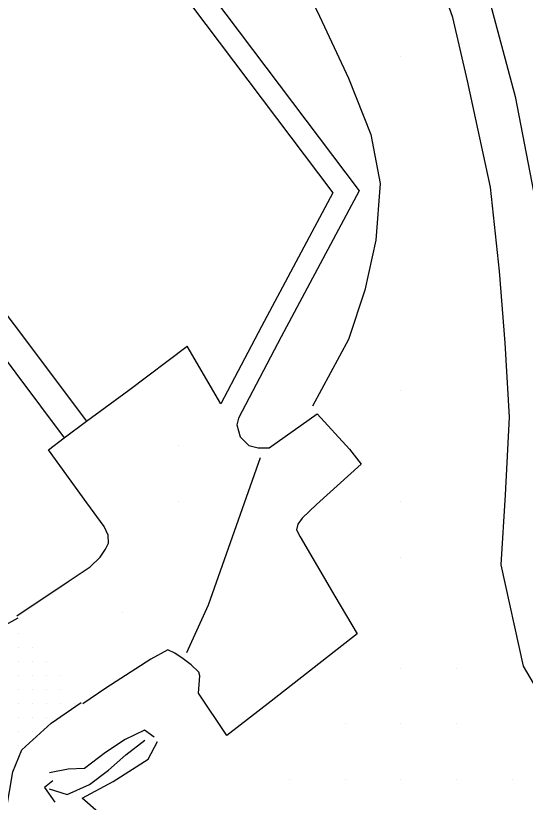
# Model space of a CAD drawing. Extents: x 1762120 to 1766775, y 709485 to 712965.
# Drawn here: x 1763855.7 to 1763947.3, y 711731 to 711872.4 of the extents above; entities that cross this region are included whole.
import ezdxf

# ---------------------------------------------------------------- set-up
doc = ezdxf.new("R2010")
doc.units = 0
for name, color, linetype in [('Exist DTM QL2 LIDAR Elevation Point', 7, 'Continuous'), ('Exist DTM Scan Elevation Point', 7, 'Continuous'), ('Exist Roads EOP Other', 7, 'Continuous'), ('Exist Structure Minor Head and End Wall', 7, 'Continuous'), ('PH Exist DTM Breakline', 7, 'Continuous')]:
    doc.layers.add(name, color=color, linetype=linetype)

msp = doc.modelspace()

# ---------------------------------------------------------------- linework, layer by layer
at = {"layer": 'Exist DTM QL2 LIDAR Elevation Point'}
for p, q in [((1763924.97, 711865.07), (1763924.97, 711865.07)), ((1763924.97, 711805.07), (1763924.97, 711805.07)), ((1763884.97, 711795.06), (1763884.97, 711795.06)), ((1763884.97, 711785.06), (1763884.97, 711785.06)), ((1763924.97, 711785.06), (1763924.97, 711785.06)), ((1763924.97, 711775.06), (1763924.97, 711775.06)), ((1763874.97, 711765.06), (1763874.97, 711765.06)), ((1763924.97, 711755.06), (1763924.97, 711755.06)), ((1763934.97, 711755.06), (1763934.97, 711755.06)), ((1763914.97, 711745.06), (1763914.97, 711745.06)), ((1763924.97, 711745.06), (1763924.97, 711745.06)), ((1763934.97, 711745.06), (1763934.97, 711745.06)), ((1763904.97, 711735.06), (1763904.97, 711735.06)), ((1763914.97, 711735.06), (1763914.97, 711735.06)), ((1763924.97, 711735.06), (1763924.97, 711735.06)), ((1763934.97, 711735.06), (1763934.97, 711735.06)), ((1763944.98, 711735.06), (1763944.98, 711735.06))]:
    msp.add_line(p, q, dxfattribs=at)
at = {"layer": 'Exist DTM Scan Elevation Point'}
for p, q in [((1763856.25, 711761.25), (1763856.25, 711761.25)), ((1763856.25, 711758.75), (1763856.25, 711758.75)), ((1763858.75, 711758.75), (1763858.75, 711758.75)), ((1763856.25, 711756.25), (1763856.25, 711756.25)), ((1763858.75, 711756.25), (1763858.75, 711756.25)), ((1763861.25, 711756.25), (1763861.25, 711756.25)), ((1763856.25, 711753.75), (1763856.25, 711753.75)), ((1763858.75, 711753.75), (1763858.75, 711753.75)), ((1763861.25, 711753.75), (1763861.25, 711753.75)), ((1763863.75, 711753.75), (1763863.75, 711753.75)), ((1763856.25, 711751.25), (1763856.25, 711751.25)), ((1763858.75, 711751.25), (1763858.75, 711751.25)), ((1763861.25, 711751.25), (1763861.25, 711751.25)), ((1763863.75, 711751.25), (1763863.75, 711751.25)), ((1763856.25, 711748.75), (1763856.25, 711748.75)), ((1763858.75, 711748.75), (1763858.75, 711748.75)), ((1763861.25, 711748.75), (1763861.25, 711748.75)), ((1763863.75, 711748.75), (1763863.75, 711748.75)), ((1763866.25, 711748.75), (1763866.25, 711748.75)), ((1763856.25, 711746.25), (1763856.25, 711746.25)), ((1763858.75, 711746.25), (1763858.75, 711746.25)), ((1763861.25, 711746.25), (1763861.25, 711746.25)), ((1763856.25, 711743.75), (1763856.25, 711743.75)), ((1763858.75, 711743.75), (1763858.75, 711743.75)), ((1763856.25, 711741.25), (1763856.25, 711741.25))]:
    msp.add_line(p, q, dxfattribs=at)
at = {"layer": 'Exist Roads EOP Other'}
for points in [[(1763832.73, 711759.04), (1763843.07, 711756.97), (1763856.16, 711764.14)], [(1763853.97, 711729.38), (1763855.2, 711736.45), (1763856.81, 711740.41), (1763862.05, 711745.22), (1763867.46, 711748.93)]]:
    msp.add_lwpolyline(points, dxfattribs=at)
at = {"layer": 'Exist Structure Minor Head and End Wall'}
msp.add_lwpolyline([(1763862.4, 711734.85), (1763860.86, 711733.65), (1763862.71, 711731.01)], dxfattribs=at)
at = {"layer": 'PH Exist DTM Breakline'}
msp.add_line((1763892.6, 711802.63), (1763886.55, 711813.02), dxfattribs=at)
for points in [[(1763785.53, 711990.85), (1763791.55, 711988.81), (1763798.5, 711986.89), (1763803.45, 711985.16), (1763820.69, 711962.65), (1763854.14, 711918.27), (1763912.73, 711840.54), (1763899.87, 711816.54), (1763892.6, 711802.63)], [(1763750.73, 711959.56), (1763757.97, 711945.57), (1763775.76, 711922.46), (1763792.6, 711900.01), (1763813.96, 711871.97), (1763837.37, 711840.64), (1763855.4, 711816.85), (1763868.44, 711799.49)], [(1763746.66, 711956.55), (1763753.73, 711942.88), (1763771.78, 711919.43), (1763788.62, 711896.99), (1763809.97, 711868.96), (1763833.37, 711837.63), (1763851.41, 711813.84), (1763864.44, 711796.49)], [(1763966.4, 711679.51), (1763965.35, 711699.77), (1763958.27, 711725.96), (1763956.03, 711735.02), (1763955.17, 711741.59), (1763947.02, 711755.45), (1763943, 711773.65), (1763943.77, 711786.28), (1763944.51, 711800.25), (1763943.71, 711813.59), (1763942.68, 711826.48), (1763941.1, 711841.57), (1763936.95, 711860.68), (1763934.28, 711872.1), (1763930.07, 711884.16), (1763925.52, 711893.51), (1763921.75, 711903.1), (1763918.94, 711911.48), (1763916.85, 711919.67), (1763915.16, 711928.71), (1763917.29, 711939), (1763917.45, 711942.15)], [(1763863.12, 711925.22), (1763857.33, 711920.67), (1763917.47, 711840.9), (1763903.41, 711814.67), (1763895.76, 711800.04)], [(1763870.21, 711918.75), (1763887.03, 711900.94), (1763905.16, 711882.33), (1763909.88, 711873.22), (1763915.53, 711861.18), (1763919.54, 711851.07), (1763921.22, 711842.27), (1763920.45, 711832.08), (1763918.48, 711823.04), (1763915.57, 711814.18), (1763909.06, 711802.23)], [(1763927.78, 711915.37), (1763935.53, 711895.05), (1763945.48, 711857.87), (1763949.44, 711837.41), (1763953.3, 711818.33), (1763955.49, 711806.41), (1763957.94, 711786.79), (1763961.52, 711764.27), (1763964.78, 711753.23), (1763967.06, 711740.38), (1763968.65, 711729.21), (1763974.2, 711699.13), (1763975.17, 711693.61)], [(1763855.92, 711764.51), (1763865.14, 711770.68), (1763869.06, 711773.31), (1763870.86, 711775.04), (1763871.87, 711776.46), (1763872.37, 711777.54), (1763872.3, 711779.02), (1763871.63, 711780.54), (1763868.51, 711784.8), (1763861.59, 711794.34), (1763864.44, 711796.49), (1763868.44, 711799.49), (1763876.03, 711805.09), (1763886.55, 711813.02)], [(1763895.76, 711800.04), (1763895.46, 711798.86), (1763896.09, 711796.71), (1763897.59, 711795.15), (1763899.31, 711794.71), (1763901.28, 711794.68), (1763905.57, 711797.77), (1763909.9, 711800.85), (1763915.72, 711794.44), (1763917.83, 711791.77), (1763909.8, 711784.51), (1763907.21, 711782.07), (1763906.44, 711780.99), (1763906.19, 711779.99), (1763906.85, 711778.7), (1763913.11, 711768.06), (1763917.11, 711761.24), (1763901.62, 711749.15), (1763893.67, 711742.97), (1763888.59, 711750.6), (1763888.78, 711753.72)], [(1763899.64, 711792.93), (1763890.31, 711766.4), (1763886.39, 711757.87)], [(1763888.78, 711753.72), (1763888.62, 711754.34), (1763887.23, 711755.71), (1763885.79, 711756.74), (1763884.3, 711757.8), (1763883.07, 711758.36), (1763880, 711756.72), (1763871.89, 711751.51), (1763867.77, 711748.66)], [(1763880.61, 711742.66), (1763878.88, 711743.93), (1763875.36, 711742.28), (1763871.84, 711739.95), (1763868.08, 711737.06), (1763865.12, 711736.92), (1763861.77, 711736.26)], [(1763861.71, 711733.38), (1763864.95, 711732.38), (1763868.99, 711734.18), (1763872.39, 711736.72), (1763875.53, 711739.51), (1763878.93, 711742.13)], [(1763877.77, 711722.57), (1763873.53, 711726.55), (1763867.63, 711731.69), (1763873.23, 711734.71), (1763879.53, 711738.7), (1763881.2, 711741.9)]]:
    msp.add_lwpolyline(points, dxfattribs=at)

doc.saveas('drawing.dxf')
